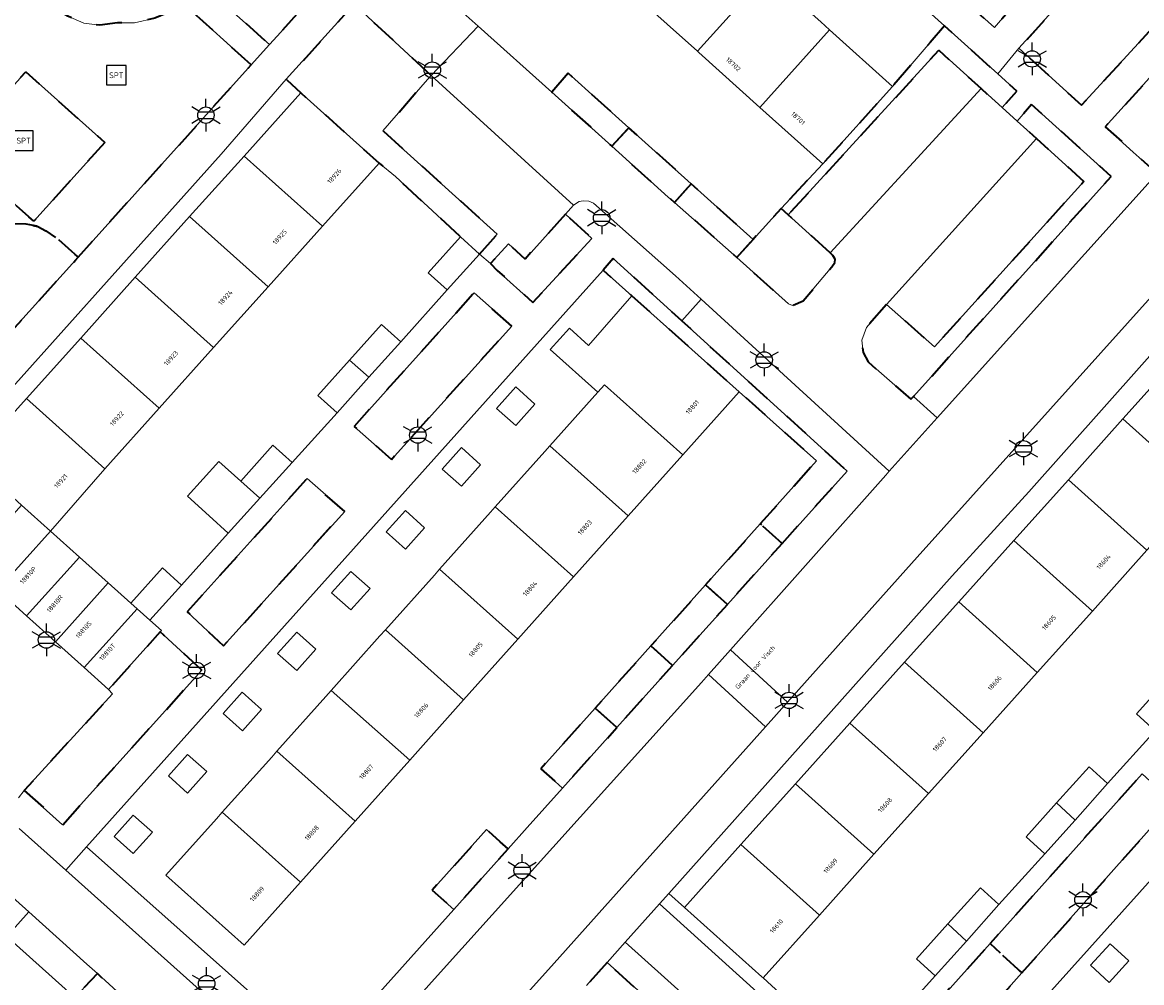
# Model space of a CAD drawing. Extents: x 105780 to 185197, y 477999 to 525027.
# Tile 311 of 562: x 107141 to 107228, y 479149 to 479223. Entities that reach past the tile are written whole.
import ezdxf
from ezdxf.enums import TextEntityAlignment as Align

# ---------------------------------------------------------------- set-up
doc = ezdxf.new("R2010")
doc.units = 0
doc.linetypes.add('XX-HIDDEN', pattern=[4, 2, -2])
for name, color, linetype, lineweight in [('B-GV-GR-HAAG_01-G', 252, 'GR-HAAG1', 13), ('B-GV-GR-MATERIAALGRENS-G', 252, 'XX-HIDDEN', 35), ('B-RO-IE-MEUBILAIR_WEGMEUBILAIR-S', 252, 'Continuous', 25), ('B-XX-KG-KADASTRAAL_BEBOUWING-G', 252, 'Continuous', 20), ('B1-WE-OG-BEBOUWING-T18', 7, 'Continuous', 18), ('B1-WE-OG-TERREIN_ERF-GV', 252, 'Continuous', 18), ('B1-WE-OG-TOPOGRAFIE-T18', 10, 'Continuous', 18), ('B1-WE-VH-VERHARDING_ASFALT-GV', 252, 'Continuous', 18), ('B1-WE-VH-VERHARDING_BETONSTRAATSTEEN-GV', 252, 'Continuous', 18), ('B1-WE-VH-VERHARDING_STRAATBAKSTEEN-GV', 252, 'Continuous', 18), ('B1-WE-VH-VERHARDING_TEGEL-GV', 252, 'Continuous', 18), ('B1-WE-VH-VERHARDING_TEGEL_RUBBER-GV', 252, 'Continuous', 18)]:
    doc.layers.add(name, color=color, linetype=linetype, lineweight=lineweight)
doc.styles.add('NLCS-ISO', font='NLCS-ISO.ttf')
doc.styles.add('NLCS-ISO-M200-T18', font='NLCS-ISO.ttf', dxfattribs={"height": 0.36})
doc.linetypes.add('GR-HAAG1', pattern='A,6,[176,NLCS.shx,S=0.125,R=0,X=0,Y=0],-2', length=8)

# ---------------------------------------------------------------- blocks, each defined once
blk = doc.blocks.new('B-SIE-WEG_LICHTMAST-SO')
at = {"ltscale": 0.1}
for p, q in [((0, 1.27), (0, 2.53)), ((-1.1, 0.63), (-2.19, 1.27)), ((1.1, 0.63), (2.19, 1.27)), ((-1.1, -0.63), (-2.19, -1.27)), ((0, -1.27), (0, -2.53)), ((1.1, -0.63), (2.19, -1.27))]:
    blk.add_line(p, q, dxfattribs=at)
at = {"flags": 128}
for points in [[(-1.16, 0.5), (1.16, 0.5)], [(-1.16, -0.5), (1.16, -0.5)]]:
    blk.add_lwpolyline(points, dxfattribs=at)
at = {"ltscale": 0.1}
blk.add_circle((0, 0), 1.27, dxfattribs=at)
at = {"style": 'NLCS-ISO'}
blk.add_attdef('TYPE', text='', height=1.8, dxfattribs=at).set_placement((0, 2.53), align=Align.BOTTOM_CENTER)
blk = doc.blocks.new('SIE-WEG_SPEELTOESTEL-SO')
at = {"flags": 128}
blk.add_lwpolyline([(-0.75, -0.75), (0.75, -0.75), (0.75, 0.75), (-0.75, 0.75)], close=True, dxfattribs=at)
at = {"style": 'NLCS-ISO'}
blk.add_text('SPT', height=0.45, dxfattribs=at).set_placement((0, 0), align=Align.MIDDLE_CENTER)

msp = doc.modelspace()

# ---------------------------------------------------------------- linework, layer by layer
at = {"layer": 'B-GV-GR-HAAG_01-G', "flags": 128}
for points in [[(107212.307, 479223.054), (107211.186, 479221.78), (107208.272, 479218.376), (107202.884, 479212.381), (107199.665, 479208.941), (107200.211, 479208.442), (107211.856, 479221.173), (107215.121, 479218.22), (107216.756, 479216.741), (107217.896, 479218.001), (107216.414, 479219.341)], [(107225.186, 479211.406), (107219.037, 479216.969), (107217.914, 479215.693), (107219.413, 479214.337), (107223.075, 479211.024), (107211.52, 479198.217), (107207.81, 479201.511), (107206.257, 479199.726), (107205.899, 479198.748), (107205.996, 479197.794), (107206.39, 479197.065), (107209.691, 479194.165), (107209.894, 479194.391)], [(107203.448, 479205.489), (107200.211, 479208.442), (107199.665, 479208.941), (107197.493, 479206.535), (107196.24, 479205.146), (107200.235, 479201.539), (107200.533, 479201.43), (107201.373, 479201.79), (107203.583, 479204.405), (107203.81, 479204.758), (107203.846, 479205.004), (107203.652, 479205.303)]]:
    msp.add_lwpolyline(points, close=True, dxfattribs=at)
at = {"layer": 'B-GV-GR-MATERIAALGRENS-G', "flags": 128}
for points in [[(107239.247, 479234.83), (107234.366, 479239.212), (107233.402, 479238.157), (107233.411, 479238.149), (107227.91, 479232.015), (107227.823, 479232.093), (107222.66, 479226.419), (107221.346, 479224.966), (107218.054, 479221.327), (107222.894, 479216.918), (107239.284, 479234.797)], [(107209.722, 479233.355), (107207.489, 479230.719), (107216.153, 479222.923), (107218.426, 479225.606)], [(107158.656, 479220.035), (107153.591, 479224.635), (107151.201, 479223.656), (107149.644, 479223.301), (107148.32, 479223.308), (107146.951, 479223.118), (107145.707, 479223.261), (107144.49, 479223.801), (107143.361, 479224.488), (107142.663, 479225.085), (107142.626, 479225.122), (107142.066, 479225.682), (107141.552, 479226.379), (107141.4, 479226.719), (107139.709, 479225.438), (107137.931, 479224.595), (107136.358, 479224.322), (107135.149, 479224.284), (107133.896, 479224.518), (107132.633, 479225.265), (107130.374, 479226.875), (107127.138, 479223.276), (107126.441, 479222.501), (107130.16, 479219.184), (107127.831, 479216.572), (107127.991, 479213.781), (107132.475, 479209.771), (107134.711, 479207.771), (107136.971, 479205.554), (107137.17, 479205.49), (107137.361, 479205.516), (107139.661, 479207.473), (107140.271, 479207.741), (107141.246, 479207.72), (107142.163, 479207.547), (107142.791, 479207.21), (107143.764, 479206.518), (107145.275, 479205.16)], [(107172.578, 479219.228), (107166.627, 479224.736), (107166.342, 479224.428), (107161.378, 479218.933), (107162.497, 479217.88), (107168.561, 479212.44), (107169.82, 479211.399), (107174.855, 479206.728), (107176.335, 479205.395), (107177.691, 479206.942), (107168.854, 479214.937), (107172.293, 479218.92)], [(107212.307, 479223.054), (107211.186, 479221.78), (107208.272, 479218.376), (107202.884, 479212.381), (107199.665, 479208.941), (107200.211, 479208.442), (107211.856, 479221.173), (107215.121, 479218.22), (107216.756, 479216.741), (107217.896, 479218.001), (107216.414, 479219.341)], [(107147.344, 479214.042), (107141.862, 479207.944), (107141.472, 479208.292), (107135.742, 479213.402), (107141.224, 479219.5)], [(107183.187, 479219.392), (107181.913, 479217.927), (107186.564, 479213.743), (107187.873, 479215.181)], [(107232.787, 479216.144), (107232.992, 479216.362), (107232.815, 479216.822), (107231.289, 479218.144), (107229.141, 479220.117), (107224.733, 479215.254), (107226.895, 479213.298), (107228.738, 479211.631)], [(107207.81, 479201.511), (107206.257, 479199.726), (107205.899, 479198.748), (107205.996, 479197.794), (107206.39, 479197.065), (107209.691, 479194.165), (107209.894, 479194.391), (107225.186, 479211.406), (107219.037, 479216.969), (107217.914, 479215.693), (107219.413, 479214.337), (107223.075, 479211.024), (107211.52, 479198.217)], [(107187.873, 479215.181), (107186.564, 479213.743), (107190.93, 479209.815), (107191.401, 479209.401), (107192.703, 479210.844)], [(107192.703, 479210.844), (107191.401, 479209.401), (107196.24, 479205.146), (107197.493, 479206.535)], [(107182.974, 479208.486), (107179.848, 479205.013), (107178.557, 479206.2), (107177.17, 479204.669), (107177.699, 479204.138), (107180.452, 479201.655), (107185.015, 479206.619)], [(107203.448, 479205.489), (107200.211, 479208.442), (107199.665, 479208.941), (107197.493, 479206.535), (107196.24, 479205.146), (107200.235, 479201.539), (107200.533, 479201.43), (107201.373, 479201.79), (107203.583, 479204.405), (107203.81, 479204.758), (107203.846, 479205.004), (107203.652, 479205.303)], [(107186.677, 479205.051), (107185.883, 479204.164), (107188.11, 479202.173), (107196.412, 479194.753), (107202.401, 479189.4), (107198.04, 479184.528), (107199.731, 479183.003), (107204.76, 479188.608), (107191.97, 479200.238)], [(107178.814, 479199.836), (107175.908, 479202.393), (107166.62, 479192.063), (107169.508, 479189.5)], [(107165.9, 479185.493), (107162.995, 479188.032), (107153.716, 479177.713), (107156.527, 479175.083)], [(107199.731, 479183.003), (107198.04, 479184.528), (107193.814, 479179.806), (107195.497, 479178.284)], [(107195.497, 479178.284), (107193.814, 479179.806), (107189.584, 479175.079), (107191.263, 479173.565)], [(107141.107, 479163.901), (107144.08, 479161.234), (107154.845, 479173.215), (107151.915, 479175.905), (107151.63, 479176.167), (107147.632, 479171.71), (107147.924, 479171.367)], [(107191.263, 479173.565), (107189.584, 479175.079), (107185.274, 479170.264), (107186.947, 479168.756)], [(107186.947, 479168.756), (107185.274, 479170.264), (107181.073, 479165.57), (107182.167, 479164.593), (107182.747, 479164.074)], [(107230.017, 479162.964), (107227.578, 479165.186), (107215.819, 479152.048), (107218.28, 479149.772)], [(107178.541, 479159.383), (107177.934, 479159.924), (107176.867, 479160.875), (107172.67, 479156.181), (107173.904, 479155.079), (107174.34, 479154.69)], [(107218.28, 479149.772), (107215.819, 479152.048), (107207.614, 479142.881), (107210.107, 479140.586)], [(107186.188, 479150.582), (107184.592, 479148.8), (107188.349, 479145.429), (107189.912, 479147.217)], [(107145.218, 479147.448), (107148.699, 479144.394), (107148.829, 479144.338), (107148.965, 479144.358), (107149.01, 479144.364), (107149.156, 479144.454), (107150.237, 479145.618), (107150.405, 479145.799), (107150.477, 479146.179), (107150.399, 479146.404), (107146.767, 479149.72), (107145.016, 479147.884), (107140.96, 479143.366), (107135.606, 479137.4), (107135.604, 479137.402), (107129.585, 479130.7), (107130, 479130.327), (107131.438, 479131.932)]]:
    msp.add_lwpolyline(points, close=True, dxfattribs=at)
for points in [[(107164.443, 479229.721), (107158.075, 479235.502), (107157.115, 479234.774), (107156.282, 479233.935), (107155.902, 479233.477), (107155.442, 479232.671), (107155.055, 479231.994), (107154.77, 479229.505), (107154.069, 479226.997), (107160.08, 479221.618), (107160.663, 479222.264), (107164.597, 479226.629)], [(107145.275, 479205.16), (107143.764, 479206.518), (107142.791, 479207.21), (107142.163, 479207.547), (107141.246, 479207.72), (107140.271, 479207.741), (107139.661, 479207.473), (107137.361, 479205.516), (107137.17, 479205.49), (107136.971, 479205.554), (107134.711, 479207.771), (107130.968, 479203.608), (107136.495, 479198.665)], [(107139.586, 479198.834), (107145.077, 479204.94), (107145.275, 479205.16)]]:
    msp.add_lwpolyline(points, dxfattribs=at)
at = {"layer": 'B-XX-KG-KADASTRAAL_BEBOUWING-G', "flags": 128}
for points in [[(107198.576, 479227.09), (107198.044, 479227.567), (107193.89, 479231.301), (107188.502, 479225.306), (107193.188, 479221.095)], [(107203.407, 479222.748), (107202.721, 479223.365), (107198.691, 479226.986), (107198.576, 479227.09), (107193.188, 479221.095), (107193.303, 479220.991), (107198.019, 479216.753)], [(107208.272, 479218.376), (107203.407, 479222.748), (107198.019, 479216.753), (107202.884, 479212.381)], [(107162.497, 479217.88), (107158.109, 479212.989), (107164.174, 479207.549), (107168.561, 479212.44)], [(107158.109, 479212.989), (107153.903, 479208.298), (107159.967, 479202.859), (107164.174, 479207.549)], [(107153.903, 479208.298), (107149.696, 479203.608), (107155.761, 479198.169), (107159.967, 479202.859)], [(107176.335, 479205.395), (107174.855, 479206.728), (107172.349, 479203.944), (107173.813, 479202.626)], [(107149.696, 479203.608), (107145.477, 479198.904), (107151.55, 479193.474), (107155.761, 479198.169)], [(107185.482, 479194.716), (107185.996, 479195.291), (107192.054, 479189.877), (107196.412, 479194.753), (107188.11, 479202.173), (107184.766, 479198.33), (107183.277, 479199.663), (107181.797, 479198.011)], [(107170.229, 479198.613), (107168.749, 479199.946), (107166.277, 479197.2), (107167.764, 479195.867)], [(107145.477, 479198.904), (107141.283, 479194.228), (107147.348, 479188.789), (107151.55, 479193.474)], [(107167.764, 479195.867), (107166.277, 479197.2), (107163.816, 479194.467), (107165.304, 479193.127)], [(107230.325, 479197.348), (107226.102, 479192.643), (107232.18, 479187.187), (107236.404, 479191.892)], [(107179.133, 479192.131), (107180.613, 479193.783), (107179.124, 479195.116), (107177.644, 479193.464)], [(107185.482, 479194.716), (107181.772, 479190.565), (107187.83, 479185.151), (107192.054, 479189.877), (107185.996, 479195.291)], [(107141.283, 479194.228), (107137.016, 479189.471), (107138.678, 479187.976), (107140.909, 479185.97), (107143.14, 479183.963), (107147.348, 479188.789)], [(107226.102, 479192.643), (107221.878, 479187.937), (107227.956, 479182.481), (107232.18, 479187.187)], [(107161.823, 479189.276), (107160.343, 479190.609), (107157.851, 479187.841), (107159.336, 479186.514)], [(107174.932, 479187.436), (107176.412, 479189.088), (107174.923, 479190.421), (107173.443, 479188.769)], [(107181.772, 479190.565), (107181.378, 479190.124), (107177.549, 479185.839), (107183.606, 479180.425), (107187.83, 479185.151)], [(107157.851, 479187.841), (107156.162, 479189.362), (107153.727, 479186.658), (107155.416, 479185.137), (107156.896, 479183.804), (107159.336, 479186.514)], [(107221.878, 479187.937), (107217.654, 479183.231), (107223.732, 479177.775), (107227.956, 479182.481)], [(107143.14, 479183.963), (107140.909, 479185.97), (107136.817, 479181.411), (107139.05, 479179.408)], [(107177.549, 479185.839), (107177.18, 479185.426), (107173.241, 479181.02), (107179.299, 479175.605), (107183.606, 479180.425)], [(107170.599, 479182.562), (107172.079, 479184.214), (107170.59, 479185.547), (107169.11, 479183.895)], [(107145.373, 479181.96), (107143.14, 479183.963), (107139.05, 479179.408), (107141.283, 479177.405)], [(107217.654, 479183.231), (107213.395, 479178.486), (107219.472, 479173.029), (107223.732, 479177.775)], [(107147.605, 479179.957), (107145.373, 479181.96), (107141.283, 479177.405), (107143.516, 479175.401)], [(107153.283, 479179.791), (107151.803, 479181.124), (107149.346, 479178.396), (107149.839, 479177.954), (107150.829, 479177.066)], [(107166.377, 479177.863), (107167.857, 479179.515), (107166.368, 479180.848), (107164.888, 479179.196)], [(107173.241, 479181.02), (107172.834, 479180.564), (107169.043, 479176.322), (107175.1, 479170.908), (107179.299, 479175.605)], [(107149.839, 479177.954), (107149.346, 479178.396), (107147.605, 479179.957), (107143.516, 479175.401), (107145.75, 479173.398)], [(107150.829, 479177.066), (107149.839, 479177.954), (107145.75, 479173.398), (107147.632, 479171.71), (107151.63, 479176.167), (107151.72, 479176.267)], [(107213.395, 479178.486), (107209.207, 479173.82), (107215.285, 479168.364), (107219.472, 479173.029)], [(107162.193, 479173.167), (107163.673, 479174.819), (107162.184, 479176.152), (107160.704, 479174.5)], [(107169.043, 479176.322), (107168.625, 479175.854), (107164.845, 479171.624), (107170.933, 479166.246), (107175.1, 479170.908)], [(107209.207, 479173.82), (107204.983, 479169.114), (107211.061, 479163.658), (107215.285, 479168.364)], [(107230.952, 479171.128), (107229.509, 479172.451), (107227.143, 479169.816), (107228.599, 479168.508)], [(107157.98, 479168.512), (107159.46, 479170.164), (107157.971, 479171.497), (107156.491, 479169.845)], [(107164.845, 479171.624), (107164.434, 479171.164), (107160.646, 479166.926), (107166.703, 479161.513), (107170.933, 479166.246)], [(107204.983, 479169.114), (107200.759, 479164.408), (107206.837, 479158.952), (107211.061, 479163.658)], [(107153.748, 479163.694), (107155.235, 479165.354), (107153.746, 479166.687), (107152.259, 479165.027)], [(107160.646, 479166.926), (107160.25, 479166.483), (107156.428, 479162.207), (107162.485, 479156.793), (107166.703, 479161.513)], [(107224.899, 479164.426), (107223.476, 479165.73), (107220.962, 479162.93), (107222.405, 479161.607)], [(107200.759, 479164.408), (107196.536, 479159.703), (107202.614, 479154.247), (107206.837, 479158.952)], [(107156.428, 479162.207), (107155.977, 479161.702), (107152.071, 479157.331), (107158.128, 479151.918), (107162.485, 479156.793)], [(107222.405, 479161.607), (107220.962, 479162.93), (107218.603, 479160.302), (107220.059, 479158.994)], [(107149.547, 479159.004), (107151.027, 479160.656), (107149.538, 479161.989), (107148.058, 479160.337)], [(107196.536, 479159.703), (107192.178, 479154.848), (107198.173, 479149.466), (107198.256, 479149.392), (107202.614, 479154.247)], [(107216.486, 479155.066), (107215.068, 479156.365), (107212.554, 479153.565), (107213.997, 479152.242)], [(107213.997, 479152.242), (107212.554, 479153.565), (107210.118, 479150.852), (107211.575, 479149.544)], [(107225.045, 479149.027), (107226.549, 479150.698), (107225.115, 479152.025), (107223.588, 479150.375)]]:
    msp.add_lwpolyline(points, close=True, dxfattribs=at)
at = {"layer": 'B1-WE-OG-TERREIN_ERF-GV', "flags": 128}
for points in [[(107202.721, 479223.365), (107203.407, 479222.748), (107208.272, 479218.376), (107211.186, 479221.78), (107212.307, 479223.054), (107164.55, 479265.888)], [(107145.016, 479147.884), (107139.772, 479152.588), (107057.522, 479226.36), (107042.114, 479209.352), (107043.704, 479207.929), (107049.591, 479202.663), (107050.201, 479203.365), (107054.891, 479199.159), (107059.581, 479194.953), (107064.271, 479190.747), (107068.961, 479186.541), (107073.651, 479182.335), (107078.341, 479178.129), (107083.032, 479173.923), (107087.723, 479169.717), (107092.414, 479165.511), (107097.104, 479161.305), (107101.794, 479157.099), (107106.485, 479152.893), (107111.176, 479148.687)], [(107172.52, 479226.372), (107176.218, 479223.05), (107181.913, 479217.927), (107183.187, 479219.392), (107187.873, 479215.181), (107192.703, 479210.844), (107197.493, 479206.535), (107199.665, 479208.941), (107202.884, 479212.381), (107198.019, 479216.753), (107193.303, 479220.991), (107193.188, 479221.095), (107188.502, 479225.306)], [(107227.956, 479182.481), (107223.732, 479177.775), (107219.472, 479173.029), (107215.285, 479168.364), (107211.061, 479163.658), (107206.837, 479158.952), (107202.614, 479154.247), (107198.256, 479149.392), (107204.032, 479144.071)], [(107227.97, 479147.732), (107231.516, 479151.678), (107232.247, 479152.492), (107235.858, 479156.511), (107236.477, 479157.2), (107234.224, 479159.224), (107233.604, 479158.536), (107232.147, 479159.884), (107233.674, 479161.534), (107235.108, 479160.207), (107235.535, 479159.829), (107238.245, 479162.845), (107240.085, 479161.216), (107240.668, 479161.866), (107244.284, 479165.89), (107244.879, 479166.553), (107249.27, 479171.44), (107247.875, 479172.694), (107245.632, 479174.708), (107249.638, 479179.168), (107248.858, 479179.838), (107243.74, 479174.226), (107214.632, 479141.803)], [(107207.956, 479145.514), (107211.575, 479149.544), (107210.118, 479150.852), (107212.554, 479153.565), (107215.068, 479156.365), (107216.486, 479155.066), (107220.059, 479158.994), (107218.603, 479160.302), (107220.962, 479162.93), (107223.476, 479165.73), (107224.899, 479164.426), (107228.599, 479168.508), (107227.143, 479169.816), (107229.509, 479172.451)]]:
    msp.add_lwpolyline(points, dxfattribs=at)
for points in [[(107149.696, 479203.608), (107153.903, 479208.298), (107158.109, 479212.989), (107162.497, 479217.88), (107161.378, 479218.933), (107156.343, 479213.14), (107147.902, 479203.72), (107136.66, 479191.173), (107135.973, 479190.407), (107136.447, 479189.982), (107137.016, 479189.471), (107141.283, 479194.228), (107145.477, 479198.904)], [(107163.816, 479194.467), (107166.277, 479197.2), (107168.749, 479199.946), (107170.229, 479198.613), (107173.813, 479202.626), (107172.349, 479203.944), (107174.855, 479206.728), (107169.82, 479211.399), (107168.561, 479212.44), (107164.174, 479207.549), (107159.967, 479202.859), (107155.761, 479198.169), (107151.55, 479193.474), (107147.348, 479188.789), (107143.14, 479183.963), (107145.373, 479181.96), (107147.605, 479179.957), (107149.346, 479178.396), (107151.803, 479181.124), (107153.283, 479179.791), (107156.896, 479183.804), (107155.416, 479185.137), (107153.727, 479186.658), (107156.162, 479189.362), (107157.851, 479187.841), (107160.343, 479190.609), (107161.823, 479189.276), (107165.304, 479193.127)], [(107181.073, 479165.57), (107185.274, 479170.264), (107189.584, 479175.079), (107193.814, 479179.806), (107198.04, 479184.528), (107202.401, 479189.4), (107196.412, 479194.753), (107192.054, 479189.877), (107187.83, 479185.151), (107183.606, 479180.425), (107179.299, 479175.605), (107175.1, 479170.908), (107170.933, 479166.246), (107166.703, 479161.513), (107162.485, 479156.793), (107158.128, 479151.918), (107152.071, 479157.331), (107155.977, 479161.702), (107156.428, 479162.207), (107160.25, 479166.483), (107160.646, 479166.926), (107164.434, 479171.164), (107164.845, 479171.624), (107168.625, 479175.854), (107169.043, 479176.322), (107172.834, 479180.564), (107173.241, 479181.02), (107177.18, 479185.426), (107177.549, 479185.839), (107181.378, 479190.124), (107181.772, 479190.565), (107185.482, 479194.716), (107181.797, 479198.011), (107183.277, 479199.663), (107184.766, 479198.33), (107188.11, 479202.173), (107185.883, 479204.164), (107145.928, 479159.529), (107164.16, 479143.316), (107174.34, 479154.69), (107173.904, 479155.079), (107172.67, 479156.181), (107176.867, 479160.875), (107177.934, 479159.924), (107178.541, 479159.383), (107180.013, 479161.028), (107182.747, 479164.074), (107182.167, 479164.593)], [(107213.395, 479178.486), (107217.654, 479183.231), (107221.878, 479187.937), (107226.102, 479192.643), (107230.325, 479197.348), (107234.683, 479202.203), (107233.381, 479203.37), (107218.827, 479186.993), (107212.878, 479180.511), (107190.973, 479155.929), (107192.178, 479154.848), (107196.536, 479159.703), (107200.759, 479164.408), (107204.983, 479169.114), (107209.207, 479173.82)], [(107179.133, 479192.131), (107177.644, 479193.464), (107179.124, 479195.116), (107180.613, 479193.783)], [(107174.932, 479187.436), (107173.443, 479188.769), (107174.923, 479190.421), (107176.412, 479189.088)], [(107170.599, 479182.562), (107169.11, 479183.895), (107170.59, 479185.547), (107172.079, 479184.214)], [(107166.377, 479177.863), (107164.888, 479179.196), (107166.368, 479180.848), (107167.857, 479179.515)], [(107162.193, 479173.167), (107160.704, 479174.5), (107162.184, 479176.152), (107163.673, 479174.819)], [(107157.98, 479168.512), (107156.491, 479169.845), (107157.971, 479171.497), (107159.46, 479170.164)], [(107153.748, 479163.694), (107152.259, 479165.027), (107153.746, 479166.687), (107155.235, 479165.354)], [(107149.547, 479159.004), (107148.058, 479160.337), (107149.538, 479161.989), (107151.027, 479160.656)], [(107225.045, 479149.027), (107223.588, 479150.375), (107225.115, 479152.025), (107226.549, 479150.698)]]:
    msp.add_lwpolyline(points, close=True, dxfattribs=at)
at = {"layer": 'B1-WE-VH-VERHARDING_ASFALT-GV', "flags": 128}
for points in [[(107210.172, 479181.936), (107232.636, 479206.941), (107247.941, 479223.308), (107249.814, 479225.31), (107245.297, 479229.435), (107232.992, 479216.362), (107232.787, 479216.144), (107228.738, 479211.631), (107211.735, 479192.727), (107208.022, 479188.598), (107207.756, 479188.286), (107195.739, 479174.771), (107200.157, 479170.737)], [(107195.739, 479174.771), (107194.038, 479172.857), (107198.449, 479168.828), (107200.157, 479170.737)], [(107198.449, 479168.828), (107194.038, 479172.857), (107193.503, 479172.256), (107172.619, 479149.054), (107164.646, 479140.094), (107160.537, 479135.479), (107145.258, 479118.473), (107144.405, 479117.453), (107143.498, 479116.37), (107143.027, 479115.988), (107147.49, 479111.985), (107147.576, 479112.126), (107148.858, 479113.553), (107182.095, 479150.542)]]:
    msp.add_lwpolyline(points, close=True, dxfattribs=at)
at = {"layer": 'B1-WE-VH-VERHARDING_BETONSTRAATSTEEN-GV', "flags": 128}
for points in [[(107153.591, 479224.635), (107158.656, 479220.035), (107160.08, 479221.618), (107154.069, 479226.997)], [(107144.49, 479223.801), (107145.707, 479223.261), (107146.951, 479223.118), (107148.32, 479223.308), (107149.644, 479223.301), (107151.201, 479223.656)], [(107140.666, 479163.331), (107141.107, 479163.901), (107147.924, 479171.367), (107147.632, 479171.71), (107145.75, 479173.398), (107143.516, 479175.401), (107141.283, 479177.405), (107139.05, 479179.408)], [(107132.213, 479162.792), (107141.462, 479154.493), (107145.963, 479150.454), (107146.767, 479149.72), (107150.399, 479146.404)], [(107161.526, 479142.334), (107144.326, 479157.722), (107140.723, 479160.946)]]:
    msp.add_lwpolyline(points, dxfattribs=at)
for points in [[(107219.413, 479214.337), (107217.914, 479215.693), (107216.756, 479216.741), (107215.121, 479218.22), (107209.891, 479212.516), (107203.448, 479205.489), (107203.652, 479205.303), (107203.846, 479205.004), (107203.81, 479204.758), (107203.583, 479204.405), (107201.373, 479201.79), (107200.533, 479201.43), (107200.235, 479201.539), (107196.24, 479205.146), (107191.401, 479209.401), (107190.93, 479209.815), (107186.564, 479213.743), (107181.913, 479217.927), (107176.218, 479223.05), (107172.578, 479219.228), (107183.591, 479209.191), (107184.028, 479209.481), (107184.352, 479209.529), (107184.778, 479209.509), (107185.139, 479209.348), (107191.499, 479203.707), (107193.468, 479201.906), (107208.022, 479188.598), (107211.735, 479192.727), (107209.894, 479194.391), (107209.691, 479194.165), (107206.39, 479197.065), (107205.996, 479197.794), (107205.899, 479198.748), (107206.257, 479199.726), (107207.81, 479201.511)], [(107215.121, 479218.22), (107211.856, 479221.173), (107200.211, 479208.442), (107203.448, 479205.489), (107209.891, 479212.516)], [(107172.578, 479219.228), (107172.293, 479218.92), (107168.854, 479214.937), (107177.691, 479206.942), (107176.335, 479205.395), (107177.17, 479204.669), (107178.557, 479206.2), (107179.848, 479205.013), (107182.974, 479208.486), (107183.591, 479209.191)], [(107223.075, 479211.024), (107219.413, 479214.337), (107207.81, 479201.511), (107211.52, 479198.217)], [(107190.243, 479155.109), (107187.594, 479152.151), (107193.926, 479146.444), (107196.18, 479144.412), (107207.719, 479134.067), (107209.594, 479132.385), (107216.1, 479126.552), (107217.702, 479125.116), (107222.507, 479120.808), (107225.079, 479123.771), (107209.795, 479137.466), (107206.018, 479140.807), (107204.802, 479141.953)]]:
    msp.add_lwpolyline(points, close=True, dxfattribs=at)
at = {"layer": 'B1-WE-VH-VERHARDING_STRAATBAKSTEEN-GV', "flags": 128}
for points in [[(107136.66, 479191.173), (107147.902, 479203.72), (107156.343, 479213.14), (107161.378, 479218.933), (107166.342, 479224.428), (107166.627, 479224.736), (107172.578, 479219.228), (107176.218, 479223.05), (107172.52, 479226.372), (107167.752, 479230.654), (107163.078, 479234.853), (107158.387, 479239.066), (107153.695, 479243.281), (107148.809, 479247.669), (107148.307, 479248.12), (107158.929, 479260.407), (107156.125, 479262.986), (107152.214, 479258.506), (107153.611, 479257.257), (107149.236, 479252.373), (107144.981, 479247.621), (107140.77, 479242.919)], [(107164.597, 479226.629), (107160.663, 479222.264), (107160.08, 479221.618), (107158.656, 479220.035), (107145.275, 479205.16), (107145.077, 479204.94), (107139.586, 479198.834)], [(107193.926, 479146.444), (107187.594, 479152.151), (107186.188, 479150.582), (107189.912, 479147.217)]]:
    msp.add_lwpolyline(points, dxfattribs=at)
at = {"layer": 'B1-WE-VH-VERHARDING_TEGEL-GV', "flags": 128}
for points in [[(107164.55, 479265.888), (107212.307, 479223.054), (107216.414, 479219.341), (107218.054, 479221.327), (107221.346, 479224.966)], [(107140.723, 479160.946), (107144.326, 479157.722), (107145.928, 479159.529), (107185.883, 479204.164), (107186.677, 479205.051), (107191.97, 479200.238), (107193.468, 479201.906), (107191.499, 479203.707), (107185.139, 479209.348), (107184.778, 479209.509), (107184.352, 479209.529), (107184.028, 479209.481), (107183.591, 479209.191), (107182.974, 479208.486), (107185.015, 479206.619), (107180.452, 479201.655), (107177.699, 479204.138), (107177.17, 479204.669), (107176.335, 479205.395), (107173.813, 479202.626), (107170.229, 479198.613), (107167.764, 479195.867), (107165.304, 479193.127), (107161.823, 479189.276), (107159.336, 479186.514), (107156.896, 479183.804), (107153.283, 479179.791), (107150.829, 479177.066), (107151.72, 479176.267), (107151.63, 479176.167), (107151.915, 479175.905), (107154.845, 479173.215), (107144.08, 479161.234), (107141.107, 479163.901), (107140.666, 479163.331)], [(107184.592, 479148.8), (107186.188, 479150.582), (107187.594, 479152.151), (107190.243, 479155.109), (107190.973, 479155.929), (107212.878, 479180.511), (107218.827, 479186.993), (107233.381, 479203.37), (107233.963, 479204.024), (107235.343, 479205.583), (107233.782, 479206.971), (107233.138, 479207.049), (107232.636, 479206.941), (107210.172, 479181.936), (107200.157, 479170.737), (107198.449, 479168.828), (107182.095, 479150.542), (107148.858, 479113.553)], [(107164.646, 479140.094), (107172.619, 479149.054), (107193.503, 479172.256), (107194.038, 479172.857), (107195.739, 479174.771), (107207.756, 479188.286), (107208.022, 479188.598), (107193.468, 479201.906), (107191.97, 479200.238), (107204.76, 479188.608), (107199.731, 479183.003), (107195.497, 479178.284), (107191.263, 479173.565), (107186.947, 479168.756), (107182.747, 479164.074), (107180.013, 479161.028), (107178.541, 479159.383), (107174.34, 479154.69), (107164.16, 479143.316), (107145.928, 479159.529), (107144.326, 479157.722), (107161.526, 479142.334)], [(107214.632, 479141.803), (107243.74, 479174.226)], [(107228.599, 479168.508), (107224.899, 479164.426), (107222.405, 479161.607), (107220.059, 479158.994), (107216.486, 479155.066), (107213.997, 479152.242), (107211.575, 479149.544), (107207.956, 479145.514)], [(107139.772, 479152.588), (107141.462, 479154.493), (107132.213, 479162.792)], [(107204.032, 479144.071), (107198.256, 479149.392), (107198.173, 479149.466), (107192.178, 479154.848), (107190.973, 479155.929), (107190.243, 479155.109), (107204.802, 479141.953)]]:
    msp.add_lwpolyline(points, dxfattribs=at)
for points in [[(107201.019, 479241.105), (107209.722, 479233.355), (107218.426, 479225.606), (107216.153, 479222.923), (107207.489, 479230.719), (107198.825, 479238.515), (107190.133, 479246.337), (107192.299, 479248.869)], [(107229.141, 479220.117), (107234.936, 479226.511), (107241.005, 479233.208), (107239.284, 479234.797), (107222.894, 479216.918), (107218.054, 479221.327), (107216.414, 479219.341), (107217.896, 479218.001), (107216.756, 479216.741), (107217.914, 479215.693), (107219.037, 479216.969), (107225.186, 479211.406), (107209.894, 479194.391), (107211.735, 479192.727), (107228.738, 479211.631), (107226.895, 479213.298), (107224.733, 479215.254)], [(107166.62, 479192.063), (107175.908, 479202.393), (107178.814, 479199.836), (107169.508, 479189.5)], [(107153.716, 479177.713), (107162.995, 479188.032), (107165.9, 479185.493), (107156.527, 479175.083)], [(107207.614, 479142.881), (107215.819, 479152.048), (107227.578, 479165.186), (107230.017, 479162.964), (107218.28, 479149.772), (107210.107, 479140.586)], [(107141.462, 479154.493), (107139.772, 479152.588), (107145.016, 479147.884), (107146.767, 479149.72), (107145.963, 479150.454)]]:
    msp.add_lwpolyline(points, close=True, dxfattribs=at)
at = {"layer": 'B1-WE-VH-VERHARDING_TEGEL_RUBBER-GV', "flags": 128}
msp.add_lwpolyline([(107147.344, 479214.042), (107141.224, 479219.5), (107135.742, 479213.402), (107141.472, 479208.292), (107141.862, 479207.944)], close=True, dxfattribs=at)

# ---------------------------------------------------------------- block references
at = {"layer": 'B-RO-IE-MEUBILAIR_WEGMEUBILAIR-S', "xscale": 0.5, "yscale": 0.5, "zscale": 0.5}
for p in [(107219.078, 479220.505), (107172.675, 479219.642), (107155.161, 479216.15), (107185.778, 479208.205), (107198.347, 479197.209), (107171.552, 479191.397), (107218.393, 479190.338), (107142.822, 479175.54), (107154.435, 479173.185), (107200.269, 479170.863), (107179.625, 479157.7), (107223.006, 479155.43), (107155.22, 479148.95)]:
    msp.add_blockref('B-SIE-WEG_LICHTMAST-SO', p, dxfattribs=at)
at = {"layer": 'B-RO-IE-MEUBILAIR_WEGMEUBILAIR-S'}
for p in [(107148.232, 479219.238), (107141.058, 479214.179)]:
    msp.add_blockref('SIE-WEG_SPEELTOESTEL-SO', p, dxfattribs=at)

# ---------------------------------------------------------------- texts
at = {"layer": 'B1-WE-OG-BEBOUWING-T18', "style": 'NLCS-ISO-M200-T18'}
for s, rotation, p in [('18702', 317.7, (107195.957, 479220.087)), ('18701', 317.7, (107200.97, 479215.912)), ('18926', 48.1, (107165.101, 479211.431)), ('18925', 48.1, (107160.874, 479206.72)), ('18924', 48.1, (107156.672, 479202.035)), ('18923', 48.1, (107152.47, 479197.349)), ('18801', 48.2, (107192.793, 479193.552)), ('18922', 48.1, (107148.268, 479192.665)), ('18802', 48.2, (107188.694, 479188.966)), ('18921', 48.1, (107143.939, 479187.838)), ('18803', 48.2, (107184.47, 479184.24)), ('18604', 48.1, (107224.596, 479181.584)), ('18810P', 48.1, (107141.412, 479180.542)), ('18804', 48.2, (107180.246, 479179.514)), ('18810R', 48.1, (107143.468, 479178.342)), ('18810S', 48.1, (107145.697, 479176.333)), ('18605', 48.1, (107220.372, 479176.878)), ('18810T', 48.1, (107147.544, 479174.607)), ('18805', 48.2, (107176.022, 479174.787)), ('18606', 48.1, (107216.173, 479172.199)), ('18806', 48.2, (107171.821, 479170.087)), ('18607', 48.1, (107211.925, 479167.467)), ('18807', 48.2, (107167.573, 479165.334)), ('18608', 48.1, (107207.701, 479162.761)), ('18808', 48.2, (107163.349, 479160.608)), ('18609', 48.1, (107203.477, 479158.055)), ('18809', 48.2, (107159.125, 479155.882)), ('18610', 48.1, (107199.294, 479153.394))]:
    msp.add_text(s, height=0.36, rotation=rotation, dxfattribs=at).set_placement(p, align=Align.MIDDLE)
at = {"layer": 'B1-WE-OG-TOPOGRAFIE-T18', "style": 'NLCS-ISO-M200-T18'}
msp.add_text('Graan voor Visch', height=0.36, rotation=48.1, dxfattribs=at).set_placement((107197.643, 479173.427), align=Align.MIDDLE)

doc.saveas('drawing.dxf')
